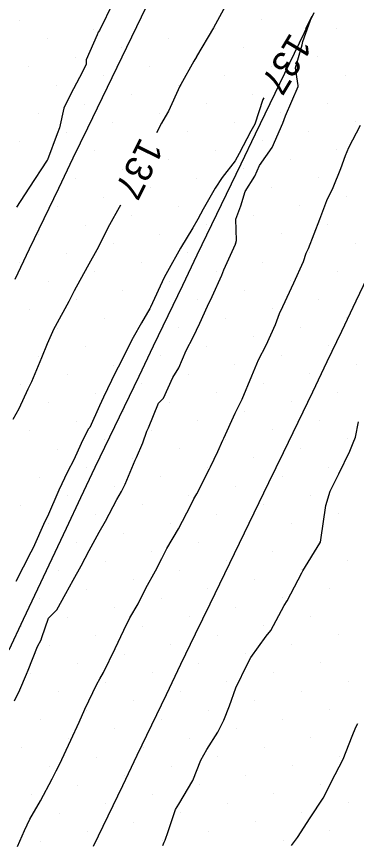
# Model space of a CAD drawing. Extents: x 2354170 to 2357230, y 866100 to 868290.
# Drawn here: x 2355429.9 to 2355455.2, y 866460.6 to 866522.1 of the extents above; entities that cross this region are included whole.
import ezdxf

# ---------------------------------------------------------------- set-up
doc = ezdxf.new("R2010")
doc.units = 0
for name, color, linetype in [('Default', 7, 'Continuous'), ('DTM Contours Minor', 7, 'Continuous'), ('DTM Contours Minor Text', 7, 'Continuous'), ('Exist DTM Breakline', 7, 'Continuous'), ('Exist DTM Scan Elevation Point', 7, 'Continuous')]:
    doc.layers.add(name, color=color, linetype=linetype)

msp = doc.modelspace()

# ---------------------------------------------------------------- linework, layer by layer
at = {"layer": 'Default'}
for points in [[(2355437.078, 866523.149), (2355436.064, 866521.068), (2355435.981, 866520.931), (2355435.909, 866520.733), (2355435.082, 866518.877), (2355435.082, 866518.529), (2355434.577, 866517.57), (2355433.908, 866516.308), (2355433.434, 866515.285), (2355433.115, 866513.835), (2355432.929, 866513.378), (2355432.202, 866511.441), (2355432.194, 866511.424), (2355430.819, 866509.358), (2355429.904, 866507.929)], [(2355429.758, 866471.239), (2355430.161, 866472.071), (2355430.645, 866473.228), (2355430.764, 866473.511), (2355431.458, 866475.276), (2355431.747, 866475.77), (2355431.783, 866475.942), (2355432.289, 866477.391), (2355432.912, 866477.998), (2355433.566, 866479.231), (2355434.109, 866480.203), (2355434.715, 866481.269), (2355435.302, 866482.412), (2355436.046, 866483.783), (2355436.531, 866484.596), (2355437.356, 866486.21), (2355437.714, 866486.811), (2355437.975, 866487.345), (2355438.722, 866489.142), (2355438.812, 866489.319), (2355439.296, 866490.409), (2355439.59, 866491.297), (2355439.698, 866491.494), (2355439.706, 866491.536), (2355440.461, 866493.355), (2355440.841, 866493.735), (2355441.526, 866495.284), (2355441.968, 866495.987), (2355442.509, 866497.289), (2355443.036, 866498.278), (2355443.531, 866499.301), (2355444.086, 866500.581), (2355444.447, 866501.291), (2355445.156, 866502.871), (2355445.317, 866503.272), (2355446.17, 866505.197), (2355446.247, 866505.446), (2355446.192, 866507.033), (2355446.579, 866508.042), (2355446.893, 866509.104), (2355447.607, 866510.242), (2355447.972, 866511.029), (2355448.912, 866512.376), (2355449.7, 866514.179), (2355449.89, 866514.727), (2355450.822, 866516.893), (2355450.831, 866516.984), (2355450.81, 866517.131), (2355450.628, 866518.296), (2355451.139, 866519.995), (2355451.185, 866520.255), (2355451.862, 866522.095), (2355451.386, 866521.182)], [(2355448.293, 866516.05), (2355448.215, 866515.936), (2355447.621, 866514.104), (2355447.327, 866513.582), (2355446.461, 866511.923), (2355446.142, 866511.386), (2355445.196, 866510.15), (2355444.677, 866509.342), (2355443.788, 866507.776), (2355443.387, 866507.039), (2355443.01, 866506.411), (2355442.098, 866504.894), (2355441.122, 866503.15), (2355440.873, 866502.707), (2355439.859, 866500.492), (2355439.817, 866500.408), (2355439.205, 866499.334), (2355438.581, 866498.246), (2355438.53, 866498.14), (2355437.459, 866496.047), (2355437.265, 866495.661), (2355436.376, 866493.822), (2355436.065, 866493.17), (2355435.352, 866491.562), (2355435.239, 866491.446), (2355434.707, 866490.36), (2355434.165, 866489.159), (2355433.69, 866488.276), (2355433.053, 866486.897), (2355432.203, 866484.935), (2355432.021, 866484.582), (2355431.135, 866482.604), (2355430.975, 866482.291), (2355430.949, 866482.239), (2355429.848, 866480.12)], [(2355440.787, 866460.502), (2355440.888, 866460.73), (2355440.946, 866460.889), (2355441.18, 866461.54), (2355441.733, 866463.169), (2355441.966, 866463.572), (2355443.011, 866465.32), (2355443.597, 866466.841), (2355444.049, 866467.632), (2355444.867, 866468.904), (2355445.301, 866469.801), (2355445.731, 866470.884), (2355446.204, 866472.201), (2355447.062, 866473.984), (2355447.316, 866474.463), (2355448.446, 866476.047), (2355448.801, 866476.478), (2355449.787, 866478.319), (2355450.014, 866478.674), (2355451.096, 866480.749), (2355451.182, 866480.898), (2355452.449, 866482.966), (2355452.495, 866483.027), (2355452.518, 866483.209), (2355452.879, 866485.771), (2355453.205, 866486.838), (2355453.855, 866488.123), (2355454.667, 866489.79), (2355454.922, 866490.414), (2355455.09, 866490.83), (2355455.318, 866491.972)], [(2355450.328, 866460.48), (2355450.783, 866461.088), (2355451.738, 866462.545), (2355452.702, 866464.009), (2355453.043, 866464.679), (2355453.287, 866465.206), (2355454.189, 866466.918), (2355454.855, 866468.618), (2355455.13, 866469.293), (2355455.278, 866469.556)]]:
    msp.add_lwpolyline(points, dxfattribs=at)
at = {"layer": 'DTM Contours Minor'}
for points in [[(2355445.582, 866523.171), (2355444.549, 866521.258), (2355443.281, 866519.126), (2355443.272, 866519.105), (2355443.087, 866518.793), (2355442.12, 866517.054), (2355442.04, 866516.923), (2355441.197, 866515.062), (2355440.951, 866514.646), (2355440.679, 866514.186), (2355440.315, 866513.457)], [(2355429.981, 866460.413), (2355430.501, 866461.607), (2355430.903, 866462.452), (2355431.697, 866463.813), (2355432.563, 866465.452), (2355432.867, 866466.037), (2355433.1, 866466.507), (2355433.937, 866468.326), (2355434.568, 866469.67), (2355434.978, 866470.636), (2355435.886, 866472.487), (2355436.108, 866472.886), (2355436.365, 866473.356), (2355437.23, 866475.141), (2355437.875, 866476.5), (2355438.338, 866477.405), (2355438.937, 866478.448), (2355439.515, 866479.624), (2355440.241, 866480.899), (2355440.71, 866481.831), (2355441.087, 866482.566), (2355441.936, 866484.018), (2355442.854, 866485.787), (2355443.094, 866486.249), (2355443.305, 866486.626), (2355444.252, 866488.481), (2355444.317, 866488.636), (2355444.866, 866489.766), (2355445.228, 866490.626), (2355445.313, 866490.777), (2355446.16, 866492.62), (2355446.381, 866493.067), (2355446.663, 866493.66), (2355447.385, 866495.401), (2355447.892, 866496.581), (2355448.457, 866497.689), (2355449.139, 866499.219), (2355449.438, 866500.037), (2355449.694, 866500.556), (2355450.52, 866502.32), (2355451.224, 866503.907), (2355451.437, 866504.519), (2355451.503, 866504.667), (2355451.598, 866504.859), (2355452.436, 866507.047), (2355452.96, 866508.437), (2355453.434, 866509.385), (2355453.996, 866510.802), (2355454.345, 866511.779), (2355454.602, 866512.38), (2355455.46, 866514.039)], [(2355437.644, 866508.088), (2355437.546, 866507.906), (2355436.807, 866506.62), (2355436.353, 866505.697), (2355435.988, 866504.981), (2355435.167, 866503.484), (2355434.2, 866501.706), (2355433.975, 866501.275), (2355433.806, 866500.928), (2355432.773, 866499.073), (2355432.687, 866498.896), (2355432.18, 866497.777), (2355431.768, 866496.74), (2355431.02, 866494.949), (2355430.745, 866494.419), (2355430.092, 866492.956), (2355429.643, 866492.151)]]:
    msp.add_lwpolyline(points, dxfattribs=at)
at = {"layer": 'Exist DTM Breakline'}
for points in [[(2355429.798, 866502.576), (2355430.877, 866504.831), (2355431.957, 866507.085), (2355433.042, 866509.338), (2355434.127, 866511.59), (2355435.212, 866513.842), (2355436.297, 866516.094), (2355437.384, 866518.346), (2355438.471, 866520.597), (2355439.557, 866522.849)], [(2355429.363, 866475.044), (2355430.432, 866477.304), (2355431.501, 866479.563), (2355432.566, 866481.825), (2355433.631, 866484.087), (2355434.696, 866486.349), (2355435.764, 866488.609), (2355436.846, 866490.863), (2355437.929, 866493.116), (2355439.012, 866495.37), (2355440.094, 866497.623), (2355441.177, 866499.876), (2355442.259, 866502.13), (2355443.342, 866504.383), (2355444.425, 866506.637), (2355445.507, 866508.89), (2355446.59, 866511.144), (2355447.672, 866513.397), (2355448.755, 866515.651), (2355449.839, 866517.903), (2355450.925, 866520.155), (2355452.012, 866522.406)], [(2355456.197, 866503.22), (2355455.127, 866500.96), (2355454.049, 866498.705), (2355452.97, 866496.45), (2355451.89, 866494.195), (2355450.811, 866491.94), (2355449.724, 866489.688), (2355448.634, 866487.439), (2355447.544, 866485.189), (2355446.454, 866482.939), (2355445.366, 866480.688), (2355444.279, 866478.437), (2355443.191, 866476.186), (2355442.104, 866473.934), (2355441.021, 866471.681), (2355439.939, 866469.428), (2355438.857, 866467.174), (2355437.775, 866464.92), (2355436.692, 866462.667), (2355435.608, 866460.414)]]:
    msp.add_lwpolyline(points, dxfattribs=at)
at = {"layer": 'Exist DTM Scan Elevation Point'}
for p, q in [((2355430.103, 866521.823), (2355430.103, 866521.823)), ((2355448.131, 866521.886), (2355448.131, 866521.886)), ((2355435.652, 866521.149), (2355435.652, 866521.149)), ((2355444.666, 866521.181), (2355444.666, 866521.181)), ((2355453.68, 866521.212), (2355453.68, 866521.212)), ((2355432.188, 866520.443), (2355432.188, 866520.443)), ((2355441.202, 866520.475), (2355441.202, 866520.475)), ((2355450.216, 866520.507), (2355450.216, 866520.507)), ((2355437.737, 866519.769), (2355437.737, 866519.769)), ((2355446.751, 866519.801), (2355446.751, 866519.801)), ((2355434.273, 866519.064), (2355434.273, 866519.064)), ((2355443.287, 866519.096), (2355443.287, 866519.096)), ((2355452.301, 866519.127), (2355452.301, 866519.127)), ((2355430.809, 866518.358), (2355430.809, 866518.358)), ((2355439.822, 866518.39), (2355439.822, 866518.39)), ((2355448.836, 866518.422), (2355448.836, 866518.422)), ((2355436.358, 866517.684), (2355436.358, 866517.684)), ((2355445.372, 866517.716), (2355445.372, 866517.716)), ((2355454.386, 866517.748), (2355454.386, 866517.748)), ((2355450.921, 866517.042), (2355450.921, 866517.042)), ((2355432.894, 866516.979), (2355432.894, 866516.979)), ((2355441.907, 866517.011), (2355441.907, 866517.011)), ((2355438.443, 866516.305), (2355438.443, 866516.305)), ((2355447.457, 866516.337), (2355447.457, 866516.337)), ((2355434.979, 866515.599), (2355434.979, 866515.599)), ((2355443.992, 866515.631), (2355443.992, 866515.631)), ((2355453.006, 866515.663), (2355453.006, 866515.663)), ((2355431.514, 866514.894), (2355431.514, 866514.894)), ((2355440.528, 866514.926), (2355440.528, 866514.926)), ((2355449.542, 866514.957), (2355449.542, 866514.957)), ((2355437.064, 866514.22), (2355437.064, 866514.22)), ((2355446.077, 866514.252), (2355446.077, 866514.252)), ((2355455.091, 866514.283), (2355455.091, 866514.283)), ((2355433.599, 866513.514), (2355433.599, 866513.514)), ((2355442.613, 866513.546), (2355442.613, 866513.546)), ((2355451.627, 866513.578), (2355451.627, 866513.578)), ((2355430.135, 866512.809), (2355430.135, 866512.809)), ((2355439.148, 866512.841), (2355439.148, 866512.841)), ((2355448.162, 866512.872), (2355448.162, 866512.872)), ((2355435.684, 866512.135), (2355435.684, 866512.135)), ((2355444.698, 866512.167), (2355444.698, 866512.167)), ((2355453.712, 866512.198), (2355453.712, 866512.198)), ((2355432.22, 866511.429), (2355432.22, 866511.429)), ((2355441.233, 866511.461), (2355441.233, 866511.461)), ((2355450.247, 866511.493), (2355450.247, 866511.493)), ((2355437.769, 866510.756), (2355437.769, 866510.756)), ((2355446.783, 866510.787), (2355446.783, 866510.787)), ((2355434.305, 866510.05), (2355434.305, 866510.05)), ((2355443.318, 866510.082), (2355443.318, 866510.082)), ((2355452.332, 866510.113), (2355452.332, 866510.113)), ((2355430.84, 866509.344), (2355430.84, 866509.344)), ((2355439.854, 866509.376), (2355439.854, 866509.376)), ((2355448.868, 866509.408), (2355448.868, 866509.408)), ((2355436.39, 866508.671), (2355436.39, 866508.671)), ((2355454.417, 866508.734), (2355454.417, 866508.734)), ((2355432.925, 866507.965), (2355432.925, 866507.965)), ((2355441.939, 866507.997), (2355441.939, 866507.997)), ((2355450.953, 866508.028), (2355450.953, 866508.028)), ((2355438.475, 866507.291), (2355438.475, 866507.291)), ((2355447.488, 866507.323), (2355447.488, 866507.323)), ((2355435.01, 866506.586), (2355435.01, 866506.586)), ((2355444.024, 866506.617), (2355444.024, 866506.617)), ((2355453.038, 866506.649), (2355453.038, 866506.649)), ((2355431.546, 866505.88), (2355431.546, 866505.88)), ((2355440.56, 866505.912), (2355440.56, 866505.912)), ((2355449.573, 866505.943), (2355449.573, 866505.943)), ((2355437.095, 866505.206), (2355437.095, 866505.206)), ((2355446.109, 866505.238), (2355446.109, 866505.238)), ((2355455.123, 866505.27), (2355455.123, 866505.27)), ((2355433.631, 866504.501), (2355433.631, 866504.501)), ((2355442.645, 866504.532), (2355442.645, 866504.532)), ((2355451.658, 866504.564), (2355451.658, 866504.564)), ((2355430.166, 866503.795), (2355430.166, 866503.795)), ((2355439.18, 866503.827), (2355439.18, 866503.827)), ((2355448.194, 866503.858), (2355448.194, 866503.858)), ((2355435.716, 866503.121), (2355435.716, 866503.121)), ((2355444.73, 866503.153), (2355444.73, 866503.153)), ((2355453.743, 866503.185), (2355453.743, 866503.185)), ((2355432.251, 866502.416), (2355432.251, 866502.416)), ((2355441.265, 866502.447), (2355441.265, 866502.447)), ((2355450.279, 866502.479), (2355450.279, 866502.479)), ((2355437.801, 866501.742), (2355437.801, 866501.742)), ((2355446.815, 866501.773), (2355446.815, 866501.773)), ((2355443.35, 866501.068), (2355443.35, 866501.068)), ((2355452.364, 866501.1), (2355452.364, 866501.1)), ((2355434.336, 866501.036), (2355434.336, 866501.036)), ((2355430.872, 866500.331), (2355430.872, 866500.331)), ((2355439.886, 866500.362), (2355439.886, 866500.362)), ((2355448.9, 866500.394), (2355448.9, 866500.394)), ((2355436.421, 866499.657), (2355436.421, 866499.657)), ((2355445.435, 866499.688), (2355445.435, 866499.688)), ((2355454.449, 866499.72), (2355454.449, 866499.72)), ((2355432.957, 866498.951), (2355432.957, 866498.951)), ((2355441.971, 866498.983), (2355441.971, 866498.983)), ((2355450.985, 866499.015), (2355450.985, 866499.015)), ((2355438.506, 866498.277), (2355438.506, 866498.277)), ((2355447.52, 866498.309), (2355447.52, 866498.309)), ((2355435.042, 866497.572), (2355435.042, 866497.572)), ((2355444.056, 866497.603), (2355444.056, 866497.603)), ((2355453.07, 866497.635), (2355453.07, 866497.635)), ((2355431.577, 866496.866), (2355431.577, 866496.866)), ((2355440.591, 866496.898), (2355440.591, 866496.898)), ((2355449.605, 866496.93), (2355449.605, 866496.93)), ((2355437.127, 866496.192), (2355437.127, 866496.192)), ((2355446.141, 866496.224), (2355446.141, 866496.224)), ((2355455.155, 866496.256), (2355455.155, 866496.256)), ((2355451.69, 866495.55), (2355451.69, 866495.55)), ((2355433.662, 866495.487), (2355433.662, 866495.487)), ((2355442.676, 866495.518), (2355442.676, 866495.518)), ((2355430.198, 866494.781), (2355430.198, 866494.781)), ((2355439.212, 866494.813), (2355439.212, 866494.813)), ((2355448.226, 866494.845), (2355448.226, 866494.845)), ((2355435.747, 866494.107), (2355435.747, 866494.107)), ((2355444.761, 866494.139), (2355444.761, 866494.139)), ((2355453.775, 866494.171), (2355453.775, 866494.171)), ((2355432.283, 866493.402), (2355432.283, 866493.402)), ((2355441.297, 866493.433), (2355441.297, 866493.433)), ((2355450.311, 866493.465), (2355450.311, 866493.465)), ((2355437.832, 866492.728), (2355437.832, 866492.728)), ((2355446.846, 866492.76), (2355446.846, 866492.76)), ((2355434.368, 866492.022), (2355434.368, 866492.022)), ((2355443.382, 866492.054), (2355443.382, 866492.054)), ((2355452.396, 866492.086), (2355452.396, 866492.086)), ((2355430.904, 866491.317), (2355430.904, 866491.317)), ((2355439.917, 866491.349), (2355439.917, 866491.349)), ((2355448.931, 866491.38), (2355448.931, 866491.38)), ((2355436.453, 866490.643), (2355436.453, 866490.643)), ((2355445.467, 866490.675), (2355445.467, 866490.675)), ((2355454.481, 866490.706), (2355454.481, 866490.706)), ((2355451.016, 866490.001), (2355451.016, 866490.001)), ((2355432.989, 866489.937), (2355432.989, 866489.937)), ((2355442.002, 866489.969), (2355442.002, 866489.969)), ((2355438.538, 866489.264), (2355438.538, 866489.264)), ((2355447.552, 866489.295), (2355447.552, 866489.295)), ((2355435.074, 866488.558), (2355435.074, 866488.558)), ((2355444.087, 866488.59), (2355444.087, 866488.59)), ((2355453.101, 866488.621), (2355453.101, 866488.621)), ((2355431.609, 866487.852), (2355431.609, 866487.852)), ((2355440.623, 866487.884), (2355440.623, 866487.884)), ((2355449.637, 866487.916), (2355449.637, 866487.916)), ((2355437.159, 866487.179), (2355437.159, 866487.179)), ((2355446.172, 866487.21), (2355446.172, 866487.21)), ((2355433.694, 866486.473), (2355433.694, 866486.473)), ((2355442.708, 866486.505), (2355442.708, 866486.505)), ((2355451.722, 866486.536), (2355451.722, 866486.536)), ((2355430.23, 866485.767), (2355430.23, 866485.767)), ((2355439.244, 866485.799), (2355439.244, 866485.799)), ((2355448.257, 866485.831), (2355448.257, 866485.831)), ((2355435.779, 866485.094), (2355435.779, 866485.094)), ((2355444.793, 866485.125), (2355444.793, 866485.125)), ((2355453.807, 866485.157), (2355453.807, 866485.157)), ((2355432.315, 866484.388), (2355432.315, 866484.388)), ((2355441.329, 866484.42), (2355441.329, 866484.42)), ((2355450.342, 866484.451), (2355450.342, 866484.451)), ((2355437.864, 866483.714), (2355437.864, 866483.714)), ((2355434.4, 866483.009), (2355434.4, 866483.009)), ((2355443.414, 866483.04), (2355443.414, 866483.04)), ((2355452.427, 866483.072), (2355452.427, 866483.072)), ((2355430.935, 866482.303), (2355430.935, 866482.303)), ((2355439.949, 866482.335), (2355439.949, 866482.335)), ((2355448.963, 866482.366), (2355448.963, 866482.366)), ((2355436.485, 866481.629), (2355436.485, 866481.629)), ((2355445.498, 866481.661), (2355445.498, 866481.661)), ((2355454.512, 866481.692), (2355454.512, 866481.692)), ((2355433.02, 866480.924), (2355433.02, 866480.924)), ((2355442.034, 866480.955), (2355442.034, 866480.955)), ((2355451.048, 866480.987), (2355451.048, 866480.987)), ((2355438.57, 866480.25), (2355438.57, 866480.25)), ((2355447.583, 866480.281), (2355447.583, 866480.281)), ((2355435.105, 866479.544), (2355435.105, 866479.544)), ((2355444.119, 866479.576), (2355444.119, 866479.576)), ((2355453.133, 866479.607), (2355453.133, 866479.607)), ((2355431.641, 866478.839), (2355431.641, 866478.839)), ((2355440.655, 866478.87), (2355440.655, 866478.87)), ((2355449.668, 866478.902), (2355449.668, 866478.902)), ((2355437.19, 866478.165), (2355437.19, 866478.165)), ((2355446.204, 866478.196), (2355446.204, 866478.196)), ((2355433.726, 866477.459), (2355433.726, 866477.459)), ((2355442.74, 866477.491), (2355442.74, 866477.491)), ((2355451.753, 866477.523), (2355451.753, 866477.523)), ((2355430.261, 866476.754), (2355430.261, 866476.754)), ((2355439.275, 866476.785), (2355439.275, 866476.785)), ((2355448.289, 866476.817), (2355448.289, 866476.817)), ((2355435.811, 866476.08), (2355435.811, 866476.08)), ((2355444.825, 866476.111), (2355444.825, 866476.111)), ((2355453.838, 866476.143), (2355453.838, 866476.143)), ((2355432.346, 866475.374), (2355432.346, 866475.374)), ((2355441.36, 866475.406), (2355441.36, 866475.406)), ((2355450.374, 866475.438), (2355450.374, 866475.438)), ((2355437.896, 866474.7), (2355437.896, 866474.7)), ((2355446.91, 866474.732), (2355446.91, 866474.732)), ((2355443.445, 866474.026), (2355443.445, 866474.026)), ((2355452.459, 866474.058), (2355452.459, 866474.058)), ((2355434.431, 866473.995), (2355434.431, 866473.995)), ((2355430.967, 866473.289), (2355430.967, 866473.289)), ((2355439.981, 866473.321), (2355439.981, 866473.321)), ((2355448.995, 866473.353), (2355448.995, 866473.353)), ((2355436.516, 866472.615), (2355436.516, 866472.615)), ((2355445.53, 866472.647), (2355445.53, 866472.647)), ((2355454.544, 866472.679), (2355454.544, 866472.679)), ((2355433.052, 866471.91), (2355433.052, 866471.91)), ((2355442.066, 866471.941), (2355442.066, 866471.941)), ((2355451.08, 866471.973), (2355451.08, 866471.973)), ((2355438.601, 866471.236), (2355438.601, 866471.236)), ((2355447.615, 866471.268), (2355447.615, 866471.268)), ((2355435.137, 866470.53), (2355435.137, 866470.53)), ((2355444.151, 866470.562), (2355444.151, 866470.562)), ((2355453.165, 866470.594), (2355453.165, 866470.594)), ((2355431.672, 866469.825), (2355431.672, 866469.825)), ((2355440.686, 866469.856), (2355440.686, 866469.856)), ((2355449.7, 866469.888), (2355449.7, 866469.888)), ((2355437.222, 866469.151), (2355437.222, 866469.151)), ((2355446.236, 866469.183), (2355446.236, 866469.183)), ((2355442.771, 866468.477), (2355442.771, 866468.477)), ((2355451.785, 866468.509), (2355451.785, 866468.509)), ((2355433.757, 866468.445), (2355433.757, 866468.445)), ((2355430.293, 866467.74), (2355430.293, 866467.74)), ((2355439.307, 866467.771), (2355439.307, 866467.771)), ((2355448.321, 866467.803), (2355448.321, 866467.803)), ((2355435.842, 866467.066), (2355435.842, 866467.066)), ((2355444.856, 866467.098), (2355444.856, 866467.098)), ((2355453.87, 866467.129), (2355453.87, 866467.129)), ((2355432.378, 866466.36), (2355432.378, 866466.36)), ((2355441.392, 866466.392), (2355441.392, 866466.392)), ((2355450.406, 866466.424), (2355450.406, 866466.424)), ((2355437.927, 866465.686), (2355437.927, 866465.686)), ((2355446.941, 866465.718), (2355446.941, 866465.718)), ((2355434.463, 866464.981), (2355434.463, 866464.981)), ((2355443.477, 866465.013), (2355443.477, 866465.013)), ((2355452.491, 866465.044), (2355452.491, 866465.044)), ((2355430.999, 866464.275), (2355430.999, 866464.275)), ((2355440.012, 866464.307), (2355440.012, 866464.307)), ((2355449.026, 866464.339), (2355449.026, 866464.339)), ((2355436.548, 866463.601), (2355436.548, 866463.601)), ((2355445.562, 866463.633), (2355445.562, 866463.633)), ((2355454.576, 866463.665), (2355454.576, 866463.665)), ((2355451.111, 866462.959), (2355451.111, 866462.959)), ((2355433.084, 866462.896), (2355433.084, 866462.896)), ((2355442.097, 866462.928), (2355442.097, 866462.928)), ((2355438.633, 866462.222), (2355438.633, 866462.222)), ((2355447.647, 866462.254), (2355447.647, 866462.254)), ((2355435.169, 866461.516), (2355435.169, 866461.516)), ((2355444.182, 866461.548), (2355444.182, 866461.548)), ((2355453.196, 866461.58), (2355453.196, 866461.58)), ((2355431.704, 866460.811), (2355431.704, 866460.811)), ((2355440.718, 866460.843), (2355440.718, 866460.843)), ((2355449.732, 866460.874), (2355449.732, 866460.874))]:
    msp.add_line(p, q, dxfattribs=at)

# ---------------------------------------------------------------- texts
at = {"layer": 'Default'}
msp.add_text('137', height=2, rotation=238.92321, dxfattribs=at).set_placement((2355450.266, 866520.979))
at = {"layer": 'DTM Contours Minor Text'}
msp.add_text('137', height=2, rotation=243.54563, dxfattribs=at).set_placement((2355439.122, 866513.209))

doc.saveas('drawing.dxf')
